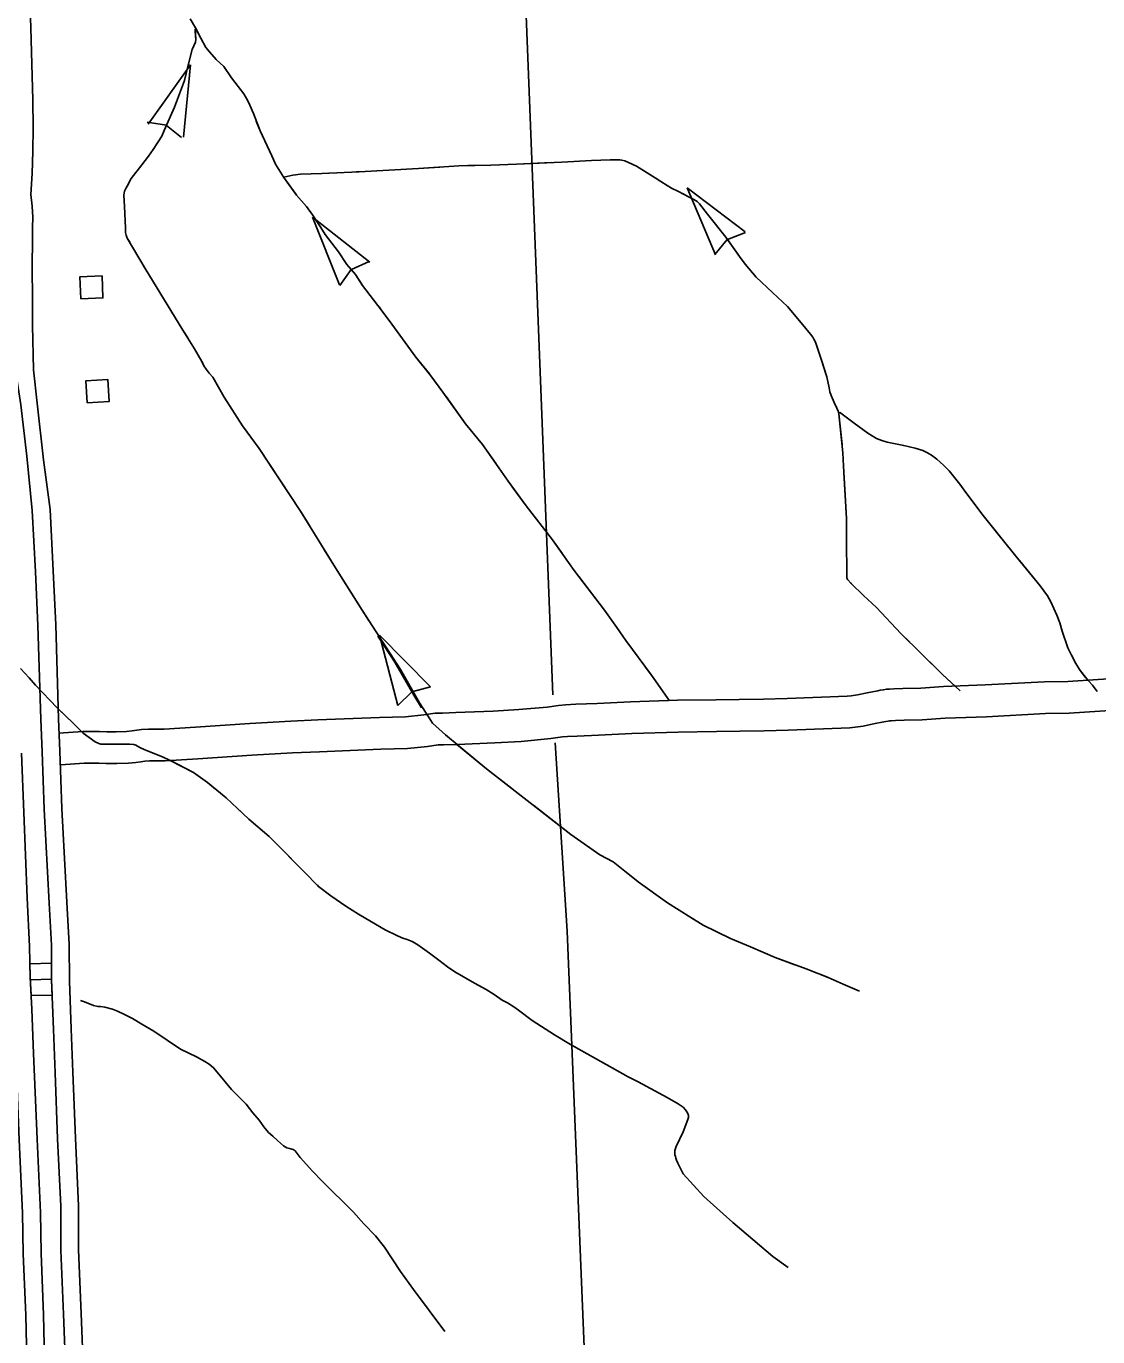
# Model space of a CAD drawing. Extents: x 1084508 to 1142749, y 1057638 to 1093403.
# Drawn here: x 1140197 to 1141785, y 1073892 to 1075834 of the extents above; entities that cross this region are included whole.
import ezdxf

# ---------------------------------------------------------------- set-up
doc = ezdxf.new("R2010")
doc.units = 0
for name, color, linetype in [('Level 10', 7, 'Continuous'), ('Level 35', 7, 'Continuous'), ('Level 43', 7, 'Continuous'), ('Level 46', 7, 'Continuous'), ('Level 5', 7, 'Continuous'), ('Level 56', 7, 'Continuous')]:
    doc.layers.add(name, color=color, linetype=linetype)

msp = doc.modelspace()

# ---------------------------------------------------------------- linework, layer by layer
at = {"layer": 'Level 10'}
msp.add_line((1140203.2, 1074421.4), (1140234.6, 1074422.1), dxfattribs=at)
for points in [[(1140203.9, 1075584.5), (1140205.6, 1075615.5), (1140207, 1075648.9), (1140207.3, 1075683.4), (1140206.6, 1075724.2), (1140203.8, 1075831.2), (1140198.7, 1075976.6), (1140198.7, 1075978.3)], [(1140207.7, 1075324.8), (1140206.4, 1075391), (1140206.2, 1075431.7), (1140205.6, 1075474.4), (1140206.5, 1075521.5), (1140206.2, 1075535.7), (1140206.7, 1075550.8), (1140206, 1075567), (1140203.9, 1075584.5)], [(1140220.4, 1074758.9), (1140218.6, 1074807.1), (1140214.3, 1074946), (1140210.8, 1075025.8), (1140205.9, 1075116.4), (1140198.1, 1075197.1), (1140189, 1075273), (1140181.3, 1075324.3)], [(1140246.8, 1074759.8), (1140245, 1074808), (1140240.7, 1074947), (1140237.1, 1075027.1), (1140232.3, 1075117.7), (1140222.4, 1075191.5), (1140213.4, 1075275.4), (1140207.7, 1075324.8)], [(1140189.8, 1074756.8), (1140193.4, 1074669.1), (1140198.4, 1074542.9), (1140201.8, 1074470.6), (1140203.1, 1074425.2)], [(1140234.6, 1074421.2), (1140234.3, 1074472.8), (1140231, 1074534.8), (1140223.5, 1074673.8), (1140220.4, 1074758.9)], [(1140261, 1074419.2), (1140260.7, 1074473.6), (1140257.3, 1074536.2), (1140249.8, 1074674.9), (1140246.8, 1074759.8)], [(1140202.5, 1074444.9), (1140234.5, 1074445.7)], [(1140204.5, 1074397.9), (1140203.1, 1074425.2), (1140202.5, 1074444.9)], [(1140234.5, 1074445.7), (1140234.6, 1074421.2), (1140235.4, 1074398.6)], [(1140176.7, 1074423.9), (1140179.1, 1074376.7), (1140181.6, 1074311), (1140186.6, 1074184), (1140191.7, 1074075.9), (1140192.7, 1074015.4), (1140196.2, 1073924.4), (1140198.5, 1073835.6), (1140202.3, 1073694.6), (1140205.5, 1073521.2)], [(1140203.1, 1074425.2), (1140205.5, 1074377.9), (1140208, 1074312.1), (1140213, 1074185.1), (1140218.1, 1074076.8), (1140219.1, 1074016.1), (1140222.6, 1073925.2), (1140224.8, 1073836.3), (1140228.7, 1073695.2), (1140231.9, 1073521.7)], [(1140264.6, 1073523.4), (1140258.5, 1073696.6), (1140255.5, 1073837.3), (1140252.2, 1073925.8), (1140248.1, 1074020.6), (1140248.3, 1074085.8), (1140243.6, 1074185.8), (1140239.9, 1074283.5), (1140237.2, 1074347.7), (1140234.6, 1074421.2)], [(1140291, 1073524.4), (1140284.8, 1073697.3), (1140281.8, 1073838), (1140278.6, 1073926.9), (1140274.5, 1074021.2), (1140274.7, 1074086.4), (1140270, 1074186.9), (1140266.3, 1074284.5), (1140263.6, 1074348.8), (1140261, 1074419.2)], [(1140235.4, 1074398.6), (1140204.5, 1074397.9)]]:
    msp.add_lwpolyline(points, dxfattribs=at)
at = {"layer": 'Level 35'}
msp.add_lwpolyline([(1140277.6, 1074390.6), (1140283.2, 1074388.4), (1140296.9, 1074383.1), (1140302.9, 1074381.9), (1140306.9, 1074381.6), (1140313.6, 1074380.6), (1140325, 1074377.9), (1140332.2, 1074374.9), (1140342.4, 1074369.9), (1140354.4, 1074364), (1140368.3, 1074355.5), (1140386, 1074345.3), (1140425.8, 1074318.6), (1140449.5, 1074307.2), (1140461.7, 1074300.4), (1140468.1, 1074296.2), (1140474.6, 1074291), (1140479.8, 1074284.5), (1140501.2, 1074258.8), (1140522.9, 1074236.9), (1140532.6, 1074224), (1140542, 1074213.5), (1140549.2, 1074203.5), (1140556.2, 1074195.1), (1140562.4, 1074189.6), (1140569.4, 1074183.1), (1140578.4, 1074175.1), (1140583.1, 1074172.6), (1140587.3, 1074171.4), (1140592.3, 1074169.9), (1140595.3, 1074167.7), (1140603, 1074158.2), (1140621.2, 1074138), (1140635.4, 1074123.1), (1140682.1, 1074077.2), (1140697.3, 1074059.8), (1140714.7, 1074042.1), (1140727.9, 1074025.2), (1140751.8, 1073989.3), (1140771, 1073962.4), (1140817, 1073900.4)], dxfattribs=at)
at = {"layer": 'Level 43'}
for p, q in [((1140440.3, 1075776.8), (1140377.9, 1075688.9)), ((1140440.3, 1075776.8), (1140430.2, 1075669.5)), ((1140376.4, 1075691.5), (1140404.7, 1075687)), ((1140427.2, 1075668.7), (1140405, 1075686.8)), ((1141176.4, 1075594.2), (1141218.5, 1075495.1)), ((1141176.4, 1075594.2), (1141262.4, 1075529.4)), ((1140621, 1075550.8), (1140661.3, 1075450.9)), ((1140621, 1075550.8), (1140705.9, 1075484.5)), ((1141262.7, 1075528.2), (1141235.9, 1075518.1)), ((1141217.4, 1075495.7), (1141235.6, 1075517.8)), ((1140661.8, 1075449.8), (1140678.5, 1075473.2)), ((1140704.9, 1075485.2), (1140678.8, 1075473.4)), ((1140720.4, 1074931.7), (1140747.8, 1074827.5)), ((1140720.4, 1074931.7), (1140796.2, 1074855.2)), ((1140796.2, 1074855.2), (1140768.5, 1074847.9)), ((1140747.8, 1074827.5), (1140768.2, 1074847.7))]:
    msp.add_line(p, q, dxfattribs=at)
for points in [[(1141150.3, 1074834.7), (1141123.2, 1074872.5), (1141085.4, 1074924.1), (1141072, 1074942.9), (1141053.7, 1074969), (1141009, 1075027.4), (1141000.7, 1075039.6), (1140976.8, 1075073.1), (1140937.8, 1075123.4), (1140911.2, 1075159.8), (1140872.9, 1075214), (1140847.7, 1075244.8), (1140814.5, 1075291.5), (1140796.7, 1075316.1), (1140774.5, 1075343.5), (1140754.5, 1075370.9), (1140738.6, 1075392.6), (1140723, 1075413.9), (1140695.2, 1075449.8), (1140684.7, 1075465.9), (1140672.2, 1075481), (1140659.6, 1075499.6), (1140640, 1075525.5), (1140633.7, 1075535.5), (1140621.2, 1075554.3), (1140612.2, 1075566.8), (1140597.6, 1075583.4), (1140578.8, 1075609.8), (1140566.6, 1075629.3), (1140561, 1075641.8), (1140543.4, 1075678.9), (1140533.6, 1075704.3), (1140528.3, 1075717), (1140525.6, 1075723.4), (1140519.2, 1075733.4), (1140501.4, 1075757.3), (1140489.7, 1075773.9), (1140478.5, 1075784.7), (1140468.5, 1075795.7), (1140463.3, 1075802.5), (1140455.5, 1075816.2), (1140447.7, 1075831.3), (1140439.7, 1075844.8)], [(1141431.8, 1074404.6), (1141407.5, 1074414.9), (1141385.4, 1074424.6), (1141352.5, 1074437.6), (1141306.7, 1074454.3), (1141270, 1074469.9), (1141240.3, 1074482.4), (1141219.3, 1074492.6), (1141199.9, 1074502.3), (1141181.5, 1074513.7), (1141147, 1074535.3), (1141103.9, 1074566.6), (1141066.7, 1074596.2), (1141046.7, 1074606.5), (1141004.1, 1074636.7), (1140930.3, 1074693.9), (1140879, 1074733.9), (1140818.1, 1074784.1), (1140799.2, 1074801.4), (1140793.8, 1074809.5), (1140779.8, 1074831.6), (1140751.8, 1074880.7), (1140694.6, 1074968.7), (1140655.2, 1075031.3), (1140603.5, 1075115.5), (1140542, 1075208.3), (1140517.7, 1075241.8), (1140490.2, 1075284.4), (1140473.5, 1075314.1), (1140468.1, 1075320.1), (1140463.8, 1075326), (1140460, 1075330.9), (1140457.3, 1075337.3), (1140446.5, 1075355.7), (1140429.3, 1075383.8), (1140373.2, 1075475), (1140346.8, 1075519.8), (1140345.2, 1075524.1), (1140344.1, 1075528.4), (1140344.1, 1075534.9), (1140342.5, 1075566.7), (1140341.4, 1075583.5), (1140342.5, 1075589.4), (1140344.6, 1075593.2), (1140346.8, 1075597), (1140352.7, 1075608.3), (1140368.4, 1075628.3), (1140378.1, 1075641.2), (1140385.3, 1075651.2), (1140397.9, 1075670.7), (1140401.4, 1075679.1), (1140416.9, 1075713.9), (1140431.5, 1075753.2), (1140437.1, 1075776.3), (1140442.8, 1075799.3), (1140447.8, 1075810), (1140448.1, 1075814.8), (1140447.5, 1075829.4)], [(1140448, 1075817.3), (1140447.5, 1075829.4)], [(1140520.8, 1075730.8), (1140519.2, 1075733.4), (1140501.4, 1075757.3), (1140489.7, 1075773.9), (1140478.5, 1075784.7), (1140468.5, 1075795.7), (1140463.3, 1075802.5), (1140455.5, 1075816.2), (1140448, 1075830.8)], [(1140392.4, 1075662.3), (1140397.9, 1075670.7), (1140401.4, 1075679.1), (1140416.9, 1075713.9), (1140431.5, 1075753.2), (1140437.1, 1075776.3), (1140437.5, 1075777.6)], [(1140563.3, 1075636.5), (1140561, 1075641.8), (1140543.4, 1075678.9), (1140537.9, 1075693.2)], [(1140350.3, 1075513.8), (1140346.8, 1075519.8), (1140345.2, 1075524.1), (1140344.1, 1075528.4), (1140344.1, 1075534.9), (1140342.5, 1075566.7), (1140341.4, 1075583.5), (1140342.5, 1075589.4), (1140344.6, 1075593.2), (1140346.8, 1075597), (1140352.7, 1075608.3), (1140368.4, 1075628.3), (1140368.5, 1075628.5)], [(1140596.9, 1075584.3), (1140578.8, 1075609.8), (1140566.6, 1075629.3), (1140563.3, 1075636.5)], [(1141580.7, 1074849.3), (1141554.8, 1074873.5), (1141492.7, 1074934.3), (1141457, 1074972.8), (1141437.5, 1074990.5), (1141419.5, 1075008.4), (1141413.9, 1075014), (1141413.1, 1075015.5), (1141412.8, 1075016.6), (1141412.8, 1075020), (1141412.4, 1075073.5), (1141412.6, 1075104.4), (1141408.1, 1075181.9), (1141406.9, 1075201.8), (1141401, 1075259.4), (1141400, 1075263.7), (1141398, 1075267.8), (1141394.2, 1075276.5), (1141389.7, 1075286.8), (1141387.8, 1075292.4), (1141386.7, 1075298.2), (1141383.3, 1075314.3), (1141375.6, 1075337.4), (1141366.3, 1075365.6), (1141364.2, 1075370.4), (1141362.7, 1075373.4), (1141359, 1075377.8), (1141345.3, 1075394.5), (1141324.9, 1075418.7), (1141302.6, 1075439.3), (1141278.7, 1075462), (1141262.1, 1075481.1), (1141253.8, 1075492.8), (1141233.4, 1075521.3), (1141206.6, 1075555.6), (1141194.6, 1075570.8), (1141191, 1075574.2), (1141186.3, 1075577), (1141178.5, 1075581.3), (1141163.3, 1075589.2), (1141153.2, 1075594.1), (1141146.6, 1075597.8), (1141137.1, 1075603.6), (1141128.8, 1075609.4), (1141101.1, 1075626.7), (1141089.6, 1075632.1), (1141084, 1075634.2), (1141079.5, 1075635.3), (1141076.5, 1075635.9), (1141062.3, 1075636.1), (1141034.3, 1075635.1), (1140990.7, 1075632.5), (1140923.2, 1075629.5), (1140885.3, 1075627.8), (1140837.9, 1075627.1), (1140778.1, 1075623.1), (1140690.1, 1075618.1), (1140634.9, 1075615.7), (1140603.6, 1075614.8), (1140591.9, 1075613.1), (1140578.6, 1075610.4)], [(1140809.8, 1075625.2), (1140778.1, 1075623.1), (1140690.1, 1075618.1), (1140685.7, 1075617.9)], [(1140975.3, 1075631.8), (1140923.2, 1075629.5), (1140885.3, 1075627.8), (1140851.1, 1075627.3)], [(1141078.8, 1075635.5), (1141076.5, 1075635.9), (1141062.3, 1075636.1), (1141034.3, 1075635.1), (1141016.7, 1075634.1)], [(1141133.3, 1075606.3), (1141128.8, 1075609.4), (1141101.1, 1075626.7), (1141089.6, 1075632.1), (1141084, 1075634.2), (1141079.5, 1075635.3), (1141078.8, 1075635.5)], [(1140644.3, 1075616.1), (1140634.9, 1075615.7), (1140603.6, 1075614.8), (1140591.9, 1075613.1), (1140578.6, 1075610.4)], [(1141251.9, 1075495.5), (1141233.4, 1075521.3), (1141206.6, 1075555.6), (1141194.6, 1075570.8), (1141191, 1075574.2), (1141186.3, 1075577), (1141178.5, 1075581.3), (1141169.3, 1075586)], [(1140694.6, 1075450.7), (1140684.7, 1075465.9), (1140672.2, 1075481), (1140659.6, 1075499.6), (1140640, 1075525.5), (1140633.7, 1075535.5), (1140622.7, 1075552)], [(1140436.4, 1075372.2), (1140429.3, 1075383.8), (1140373.2, 1075475), (1140371.4, 1075478.1)], [(1141362.9, 1075373), (1141362.7, 1075373.4), (1141359, 1075377.8), (1141345.3, 1075394.5), (1141324.9, 1075418.7), (1141302.6, 1075439.3), (1141278.7, 1075462), (1141277.7, 1075463.2)], [(1140794.7, 1075318.7), (1140774.5, 1075343.5), (1140754.5, 1075370.9), (1140738.6, 1075392.6), (1140723, 1075413.9), (1140719.9, 1075417.9)], [(1140524.6, 1075232.3), (1140517.7, 1075241.8), (1140490.2, 1075284.4), (1140473.5, 1075314.1), (1140468.1, 1075320.1), (1140463.8, 1075326), (1140460, 1075330.9), (1140457.6, 1075336.6)], [(1141405.7, 1075214.1), (1141401, 1075259.4), (1141400, 1075263.7), (1141398, 1075267.8), (1141394.2, 1075276.5), (1141389.7, 1075286.8), (1141387.8, 1075292.4), (1141386.7, 1075298.2), (1141383.3, 1075314.3), (1141376.8, 1075334)], [(1140893.1, 1075185.4), (1140872.9, 1075214), (1140847.7, 1075244.8), (1140819, 1075285.2)], [(1141783.8, 1074848.3), (1141776.6, 1074857.6), (1141766.1, 1074869.7), (1141757.4, 1074881.1), (1141751.9, 1074890), (1141745.6, 1074902.1), (1141740.3, 1074912.9), (1141731.9, 1074937.7), (1141728.5, 1074949.8), (1141724, 1074961.4), (1141715, 1074981.2), (1141710, 1074990.1), (1141699.5, 1075004.9), (1141663.4, 1075048.6), (1141642.9, 1075073.9), (1141615, 1075109), (1141589.2, 1075143.2), (1141580.2, 1075155.4), (1141564.5, 1075175.4), (1141556.3, 1075183.8), (1141546.3, 1075192.3), (1141538.4, 1075198.6), (1141531.5, 1075202.5), (1141525.5, 1075205.2), (1141514.2, 1075208.9), (1141497.3, 1075212.5), (1141472.8, 1075217.8), (1141464.9, 1075220.2), (1141456.8, 1075223.1), (1141443.9, 1075231), (1141423.6, 1075245.7), (1141401.8, 1075262.3)], [(1141535.8, 1075200.1), (1141531.5, 1075202.5), (1141525.5, 1075205.2), (1141514.2, 1075208.9), (1141497.3, 1075212.5), (1141472.8, 1075217.8), (1141464.9, 1075220.2), (1141456.8, 1075223.1), (1141443.9, 1075231), (1141423.6, 1075245.7), (1141422.4, 1075246.7)], [(1140616.5, 1075094.4), (1140603.5, 1075115.5), (1140548.5, 1075198.5)], [(1141412.6, 1075048.6), (1141412.4, 1075073.5), (1141412.6, 1075104.4), (1141408.6, 1075172.7)], [(1141642.6, 1075074.3), (1141615, 1075109), (1141589.2, 1075143.2), (1141580.2, 1075155.4), (1141566.6, 1075172.7)], [(1140991.7, 1075052.3), (1140976.8, 1075073.1), (1140937.8, 1075123.4), (1140917.1, 1075151.7)], [(1140671, 1075006.3), (1140655.2, 1075031.3), (1140638.2, 1075059.1)], [(1141732.2, 1074936.9), (1141731.9, 1074937.7), (1141728.5, 1074949.8), (1141724, 1074961.4), (1141715, 1074981.2), (1141710, 1074990.1), (1141699.5, 1075004.9), (1141668.8, 1075042.2)], [(1140704.3, 1074953.8), (1140694.6, 1074968.7), (1140671, 1075006.3)], [(1141089.5, 1074918.5), (1141085.4, 1074924.1), (1141072, 1074942.9), (1141053.7, 1074969), (1141015.8, 1075018.6)], [(1141506.1, 1074921.2), (1141492.7, 1074934.3), (1141457, 1074972.8), (1141437.5, 1074990.5), (1141419.5, 1075008.4), (1141418.6, 1075009.3)], [(1140782.9, 1074824.3), (1140771.2, 1074842.8), (1140743.1, 1074892), (1140718.2, 1074930.3)], [(1141573.3, 1074856.3), (1141554.8, 1074873.5), (1141535.7, 1074892.2)], [(1141769.7, 1074865.1), (1141757.4, 1074881.1), (1141751.9, 1074890), (1141747.5, 1074898.5)], [(1140708.8, 1074507), (1140689.1, 1074518.6), (1140670.5, 1074530.5), (1140648.3, 1074545.8), (1140630.3, 1074559.5), (1140608.4, 1074581.9), (1140571.6, 1074618.5), (1140557, 1074633.6), (1140526.7, 1074659.4), (1140493.5, 1074690.6), (1140465.5, 1074713.3), (1140444.9, 1074728.1), (1140410.5, 1074746.3), (1140398.9, 1074751.4), (1140372.6, 1074761.8), (1140365.2, 1074765.4), (1140359.4, 1074769), (1140356.5, 1074769.8), (1140350.7, 1074770.1), (1140338.3, 1074770.1), (1140315.9, 1074770.1), (1140307.4, 1074770.3), (1140304.4, 1074771.2), (1140299.1, 1074773.9), (1140281.3, 1074786.5), (1140266.5, 1074801.3), (1140242.8, 1074824.2), (1140210.7, 1074857.6), (1140201.5, 1074868.4), (1140188.7, 1074882.3)], [(1141150.3, 1074834.7), (1141123.2, 1074872.5), (1141114, 1074885.1)], [(1140274.8, 1074793), (1140266.5, 1074801.3), (1140244.6, 1074822.4)], [(1140278.8, 1074789), (1140274.8, 1074793)], [(1140916.3, 1074704.8), (1140879, 1074733.9), (1140835.2, 1074770)], [(1140477.4, 1074703.6), (1140465.5, 1074713.3), (1140444.9, 1074728.1), (1140410.9, 1074746.1)], [(1140599, 1074591.2), (1140571.6, 1074618.5), (1140557, 1074633.6), (1140526.7, 1074659.4), (1140508.6, 1074676.4)], [(1141048.8, 1074605.4), (1141046.7, 1074606.5), (1141004.1, 1074636.7), (1140949, 1074679.4)], [(1141185, 1074511.6), (1141181.5, 1074513.7), (1141147, 1074535.3), (1141103.9, 1074566.6), (1141083.4, 1074582.9)], [(1140731.9, 1074493.8), (1140728.6, 1074495.5), (1140708.8, 1074507), (1140689.1, 1074518.6), (1140670.5, 1074530.5), (1140648.3, 1074545.8), (1140630.3, 1074559.5), (1140628.1, 1074561.8)], [(1141103.8, 1074270.3), (1141088.9, 1074277.7), (1141028.3, 1074311.5), (1141003.6, 1074325.6), (1140979.8, 1074339.9), (1140946.8, 1074361), (1140926.4, 1074376.3), (1140919.5, 1074381), (1140910.3, 1074387.3), (1140902.4, 1074391.1), (1140890.5, 1074399.6), (1140878.4, 1074407.1), (1140861.1, 1074416.5), (1140832.2, 1074433.3), (1140821, 1074440.7), (1140808.4, 1074450.2), (1140794.7, 1074460.7), (1140777, 1074473.3), (1140769, 1074478), (1140761.6, 1074481.1), (1140755, 1074482.9), (1140747, 1074486.3), (1140728.6, 1074495.5), (1140708.8, 1074507)], [(1141335.8, 1074443.6), (1141306.7, 1074454.3), (1141270, 1074469.9), (1141240.3, 1074482.4), (1141221.3, 1074491.7)], [(1140873.8, 1074409.6), (1140861.1, 1074416.5), (1140832.2, 1074433.3), (1140821, 1074440.7), (1140808.4, 1074450.2), (1140794.7, 1074460.7), (1140777, 1074473.3), (1140769.9, 1074477.4)], [(1141431.8, 1074404.6), (1141407.5, 1074414.9), (1141385.4, 1074424.6), (1141374.5, 1074428.9)], [(1141013.1, 1074320.1), (1141003.6, 1074325.6), (1140979.8, 1074339.9), (1140946.8, 1074361), (1140926.4, 1074376.3), (1140919.5, 1074381), (1140910.3, 1074387.3), (1140909, 1074387.9)], [(1141103.8, 1074270.3), (1141088.9, 1074277.7), (1141049.2, 1074299.8)], [(1141325.7, 1073995.3), (1141303.1, 1074011.5), (1141243.8, 1074061.7), (1141201, 1074100.2), (1141170.6, 1074133.9), (1141162.5, 1074149.7), (1141160.5, 1074154.2), (1141159.3, 1074157.2), (1141159, 1074159.6), (1141158.1, 1074162.2), (1141158.1, 1074165.2), (1141158.1, 1074168.2), (1141160.2, 1074174.5), (1141170.3, 1074196), (1141177.2, 1074214.1), (1141178.3, 1074217.4), (1141178.3, 1074220.4), (1141177.4, 1074223.1), (1141176, 1074225.8), (1141173.6, 1074228.5), (1141170.3, 1074232.6), (1141163.1, 1074237.4), (1141146.5, 1074246.7), (1141103.8, 1074270.3)], [(1141167.5, 1074190), (1141170.3, 1074196), (1141177.2, 1074214.1), (1141178.3, 1074217.4), (1141178.3, 1074220.4), (1141177.4, 1074223.1), (1141176, 1074225.8), (1141173.6, 1074228.5), (1141170.3, 1074232.6), (1141163.1, 1074237.4), (1141146.5, 1074246.7), (1141103.8, 1074270.3)], [(1141245.3, 1074060.4), (1141243.8, 1074061.7), (1141201, 1074100.2), (1141170.6, 1074133.9), (1141162.5, 1074149.7), (1141161.9, 1074151.2)], [(1141325.7, 1073995.3), (1141303.1, 1074011.5), (1141276.9, 1074033.6)]]:
    msp.add_lwpolyline(points, dxfattribs=at)
at = {"layer": 'Level 46'}
for points in [[(1140245.1, 1074786.7), (1140281.1, 1074789), (1140305.4, 1074789.3), (1140316.3, 1074788.7), (1140330.3, 1074788.7), (1140345.4, 1074789.3), (1140354, 1074790.1), (1140360.8, 1074790.9), (1140368, 1074791.9), (1140378, 1074792.6), (1140401.6, 1074792.6), (1140448, 1074795.6), (1140528.4, 1074801), (1140589.1, 1074804.4), (1140629.3, 1074806.2), (1140720.6, 1074809.8), (1140759.1, 1074811), (1140786, 1074813.6), (1140803, 1074816.1), (1140814, 1074816.4), (1140833.7, 1074817), (1140888.7, 1074819.4), (1140926.7, 1074821.5), (1140968.7, 1074825.3), (1140985.7, 1074827.7), (1140995.9, 1074828.7), (1141011.4, 1074829.4), (1141042.9, 1074830.6), (1141092.2, 1074833), (1141162.2, 1074835.4), (1141218.9, 1074836), (1141253.5, 1074836.6), (1141289.4, 1074837.2), (1141324.4, 1074838.1), (1141413.5, 1074841.4), (1141419.1, 1074842.1), (1141428.7, 1074843.5), (1141443, 1074846.5), (1141458.8, 1074849.5), (1141462.3, 1074850.2), (1141467, 1074851), (1141471.4, 1074851.6), (1141476.2, 1074851.8), (1141482.5, 1074852.2), (1141495.9, 1074852.7), (1141522.3, 1074853.5), (1141556.3, 1074855.7), (1141617.8, 1074858), (1141705.5, 1074862.7), (1141740.5, 1074863.2), (1141808, 1074867.6)], [(1140248.2, 1074739.7), (1140282.9, 1074742), (1140304.4, 1074742.2), (1140315, 1074741.7), (1140331.2, 1074741.7), (1140348.5, 1074742.3), (1140359.2, 1074743.3), (1140366.9, 1074744.3), (1140372.9, 1074745.1), (1140379.7, 1074745.6), (1140403.1, 1074745.6), (1140451.1, 1074748.6), (1140531.3, 1074754), (1140591.5, 1074757.3), (1140631.3, 1074759.1), (1140722.3, 1074762.7), (1140762, 1074764), (1140791.7, 1074766.8), (1140807.2, 1074769.1), (1140815.4, 1074769.4), (1140835.4, 1074770), (1140891.1, 1074772.4), (1140930.1, 1074774.5), (1140974.1, 1074778.5), (1140991.4, 1074781), (1140999.2, 1074781.7), (1141013.2, 1074782.3), (1141044.9, 1074783.5), (1141094.2, 1074785.9), (1141163.2, 1074788.3), (1141219.6, 1074788.9), (1141254.3, 1074789.5), (1141290.4, 1074790.1), (1141325.9, 1074791), (1141417.2, 1074794.4), (1141425.4, 1074795.4), (1141437, 1074797.1), (1141452.3, 1074800.3), (1141467.6, 1074803.3), (1141470.5, 1074803.8), (1141474.3, 1074804.4), (1141476, 1074804.7), (1141478.6, 1074804.8), (1141484.8, 1074805.2), (1141497.6, 1074805.7), (1141524.5, 1074806.5), (1141558.7, 1074808.7), (1141620, 1074810.9), (1141707.2, 1074815.6), (1141742.4, 1074816.2), (1141810.2, 1074820.5)]]:
    msp.add_lwpolyline(points, dxfattribs=at)
at = {"layer": 'Level 5'}
for points in [[(1140916.9, 1076379), (1140977.2, 1074843.2)], [(1140980.8, 1074772.1), (1140998.7, 1074493.1), (1141051.7, 1073188.3)]]:
    msp.add_lwpolyline(points, dxfattribs=at)
at = {"layer": 'Level 56'}
for points in [[(1140278, 1075430), (1140276.5, 1075462.6), (1140309.3, 1075464), (1140310.7, 1075431.4)], [(1140287.4, 1075275.7), (1140285.2, 1075308.3), (1140317.9, 1075310.5), (1140320.1, 1075277.9)]]:
    msp.add_lwpolyline(points, close=True, dxfattribs=at)

doc.saveas('drawing.dxf')
